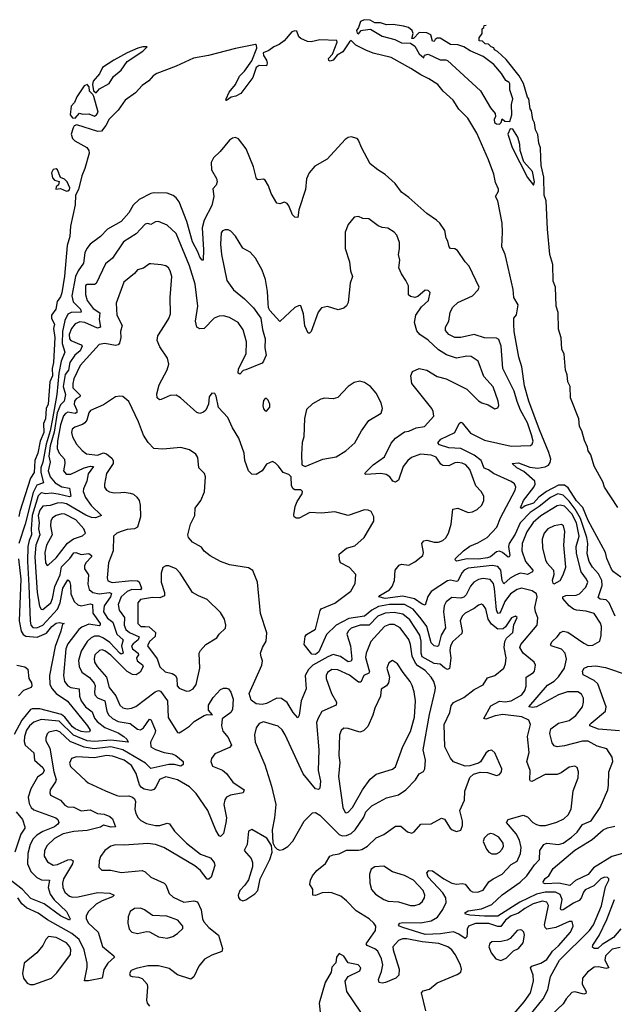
# Model space of a CAD drawing. Extents: x 1603745 to 1745082, y 385868 to 533966.
# Tile 622 of 646: x 1639420 to 1643431, y 510948 to 517588. Entities that reach past the tile are written whole.
import ezdxf

# ---------------------------------------------------------------- set-up
doc = ezdxf.new("R2010")
doc.units = 0

msp = doc.modelspace()

# ---------------------------------------------------------------- linework, layer by layer
at = {"layer": '0CON20XD'}
for points in [[(1642655, 516884), (1642667.5, 516895), (1642675, 516920), (1642693, 516903), (1642725, 516900), (1642738.8, 516945), (1642736.2, 517015), (1642745.8, 517055), (1642726.9, 517115), (1642725.7, 517155), (1642721.2, 517165), (1642698.6, 517178.6), (1642670, 517225), (1642618.5, 517285), (1642545, 517339.6), (1642458.5, 517378.5), (1642416.2, 517405), (1642375, 517417.5), (1642325, 517421.4), (1642255, 517461.9), (1642235, 517462), (1642222.5, 517455), (1642215, 517440), (1642205, 517442.5), (1642192, 517485), (1642165, 517498.8), (1642115, 517501.2), (1642075, 517460), (1642065, 517460), (1642073.3, 517495), (1642066.2, 517515), (1642041.2, 517535), (1642008.8, 517545), (1641940, 517555), (1641895, 517553.3), (1641852.8, 517567.2), (1641815, 517565.7), (1641783.5, 517583.5), (1641742.4, 517587.6), (1641719.3, 517575), (1641705.8, 517534.2), (1641692.3, 517515), (1641695, 517496.7), (1641705, 517493.3), (1641722.5, 517515), (1641735, 517517.1), (1641785, 517523.8), (1641865, 517476.7), (1641950, 517455), (1641995, 517432.5), (1642055, 517430), (1642085, 517410), (1642115, 517357.5), (1642145, 517330), (1642150.7, 517349.3), (1642174, 517356), (1642255, 517316.2), (1642295, 517317.5), (1642305, 517312.5), (1642528.8, 517108.8), (1642595, 516994), (1642626.2, 516955), (1642630, 516935), (1642620, 516915), (1642622.5, 516895), (1642635, 516884.3), (1642655, 516884)], [(1643455, 514298.6), (1643365, 514434.4), (1643352.1, 514472.1), (1643295, 514576.2), (1643272.7, 514652.7), (1643255, 514680), (1643250.4, 514705), (1643229.7, 514750.3), (1643211.8, 514815), (1643194.7, 514845), (1643190.9, 514895), (1643135, 515037.5), (1643133.2, 515113.2), (1643117.3, 515145), (1643113.5, 515193.5), (1643100.7, 515225), (1643092.9, 515332.9), (1643077.3, 515365), (1643071.9, 515441.9), (1643055, 515500), (1643052.7, 515612.7), (1643038.2, 515655), (1643033.7, 515783.7), (1643017.5, 515825), (1643016.5, 515936.5), (1642995.6, 516005), (1642978.8, 516175), (1642971.8, 516365), (1642958.2, 516405), (1642955.7, 516525.7), (1642936.9, 516605), (1642934.7, 516655), (1642933, 516723), (1642920.4, 516755), (1642914.2, 516814.2), (1642899.5, 516845), (1642893.2, 516893.2), (1642881.8, 516915), (1642872.4, 516972.4), (1642863.3, 516986.7), (1642853.1, 517053.1), (1642844.4, 517065.6), (1642817.3, 517157.3), (1642788.6, 517208.6), (1642700, 517320), (1642643.6, 517373.6), (1642623.3, 517385), (1642618.3, 517398.3), (1642600, 517405), (1642582.5, 517422.5), (1642560, 517425), (1642542.5, 517442.5), (1642520, 517445), (1642520, 517465), (1642540, 517495), (1642540, 517525), (1642550, 517535), (1642551.7, 517548.3), (1642566.7, 517551.3)], [(1643475, 513828.8), (1643425.5, 513865.5), (1643412.2, 513882.2), (1643380.6, 513955), (1643370.8, 513995), (1643255, 514210), (1643217.7, 514297.7), (1643175, 514343.2), (1643119.8, 514429.8), (1643095, 514448.2), (1643055, 514449.8), (1642973.5, 514406.5), (1642921.7, 514368.3), (1642885, 514326.4), (1642830.1, 514309.9), (1642805, 514292.1), (1642798, 514295), (1642817.2, 514345), (1642888, 514435), (1642895.9, 514455), (1642894.2, 514475), (1642821.2, 514541.2), (1642773.5, 514565), (1642742.5, 514595), (1642785, 514600.3), (1642860.5, 514570.5), (1642915, 514563.1), (1642965, 514573.1), (1642986.5, 514583.5), (1642998.9, 514601.1), (1643001.4, 514625), (1642989.7, 514669.7), (1642925, 514822.5), (1642854.2, 515015), (1642825, 515117.5), (1642805.9, 515245.9), (1642787, 515313), (1642754.2, 515485), (1642752, 515535), (1642753.8, 515575), (1642771.7, 515598.3), (1642782.5, 515665), (1642753.3, 515715), (1642748.3, 515768.3), (1642703.8, 515965), (1642693.8, 516005), (1642671.2, 516055), (1642677.1, 516155), (1642673.1, 516215), (1642646, 516365), (1642628.8, 516395), (1642648.7, 516431.3), (1642650, 516445), (1642629.8, 516489.8), (1642617.3, 516545), (1642582.7, 516642.7), (1642503.2, 516823.2), (1642443, 516923), (1642382.9, 516985), (1642344.7, 517044.7), (1642275.5, 517105), (1642239.5, 517149.5), (1642179.9, 517189.9), (1642125, 517214.7), (1642058.8, 517258.8), (1641925, 517332.5), (1641805, 517362.5), (1641755, 517381.2), (1641687.5, 517415), (1641656.2, 517446.2), (1641645, 517439.2), (1641598.3, 517371.7), (1641561.9, 517348.1), (1641535, 517315.6), (1641515, 517307.5), (1641505, 517313.3), (1641503.1, 517325), (1641528.6, 517355), (1641561.2, 517435), (1641558, 517448), (1641445, 517452.5), (1641385, 517437.5), (1641360.7, 517440.7), (1641315, 517460), (1641303, 517473), (1641290, 517510), (1641275, 517513.3), (1641255, 517505.6), (1641204.4, 517445.6), (1641170.1, 517419.9), (1641134.6, 517405), (1641100.9, 517379.1), (1641062.2, 517365), (1641064.3, 517345), (1641083.8, 517313.8), (1641088.2, 517295), (1641083.8, 517276.2), (1641035, 517277.8), (1641015, 517265.6), (1640991.9, 517198.1), (1640910.4, 517089.6), (1640878, 517072), (1640845.7, 517064.3), (1640815, 517042.5), (1640810, 517045), (1640812.5, 517055), (1640831.9, 517098.1), (1640875, 517150.8), (1640903, 517207), (1640935, 517239.6), (1640985, 517310.6), (1641020, 517395), (1641016.4, 517416.4), (1641010, 517420), (1640875.8, 517394.2), (1640694.2, 517345.8), (1640592.4, 517327.6), (1640475, 517274.3), (1640343.8, 517225), (1640320.2, 517209.8), (1640291.2, 517175), (1640245.7, 517144.3), (1640200, 517095), (1640131.8, 517045), (1640085, 516976.9), (1640022.5, 516917.5), (1640001.8, 516875), (1639971.4, 516835), (1639946.4, 516833.6), (1639805, 516878), (1639787.7, 516872.3), (1639780.8, 516859.2), (1639767.8, 516815), (1639776.5, 516786.5), (1639791.7, 516771.7), (1639873.3, 516725), (1639886.1, 516706.1), (1639888.2, 516688.2), (1639859.1, 516585), (1639838.8, 516535), (1639816.6, 516443.4), (1639795.7, 516405), (1639795, 516340), (1639761.4, 516195), (1639757.1, 516125), (1639740.8, 516065), (1639722, 515858), (1639705, 515746.7), (1639695, 515718.8), (1639672.4, 515687.6), (1639662.5, 515635), (1639634.2, 515595), (1639635, 515573.3), (1639655.3, 515535), (1639648.1, 515505), (1639657.6, 515445), (1639648.8, 515275), (1639638, 515235), (1639641, 515185), (1639623.8, 515145), (1639612.8, 514995), (1639598.1, 514965), (1639592.7, 514895), (1639580.6, 514865), (1639582.8, 514805), (1639558.8, 514745), (1639541.7, 514665), (1639521.2, 514615), (1639517.2, 514535), (1639493.2, 514495), (1639421.5, 514271.5), (1639415, 514238)], [(1639935, 517093.3), (1639957.7, 517122.3), (1640022.6, 517157.4), (1640052, 517205), (1640105, 517246.2), (1640144, 517305), (1640250, 517375), (1640280, 517405), (1640250, 517405), (1640215.5, 517395.5), (1640145.7, 517365), (1640053.8, 517315), (1639978.5, 517265), (1639957.6, 517222.4), (1639916, 517174), (1639911.2, 517151.2), (1639917, 517107), (1639935, 517093.3)], [(1639795, 516924.2), (1639823.3, 516956.7), (1639845, 516950.6), (1639885, 516952.5), (1639925, 516937.5), (1639938, 516945), (1639950, 516965), (1639920, 517070), (1639913.9, 517083.9), (1639890, 517105), (1639887.5, 517135), (1639875, 517150), (1639855, 517142.5), (1639805, 517068.1), (1639790.5, 517029.5), (1639767.5, 517005), (1639761.1, 516945), (1639775, 516926), (1639795, 516924.2)], [(1642885, 516472.5), (1642892, 516495), (1642877.7, 516565), (1642820, 516630), (1642794.6, 516705), (1642793.3, 516745), (1642778.9, 516795), (1642745, 516850), (1642728, 516852), (1642713.1, 516815), (1642741.4, 516725), (1642844.5, 516524.5), (1642885, 516472.5)], [(1643050.6, 514389.4), (1642999.4, 514365), (1642924.7, 514305.3), (1642861.9, 514265), (1642795, 514195.8), (1642761.9, 514118.1), (1642720.6, 514055), (1642716.9, 514035), (1642725.3, 513974.7), (1642721.2, 513965), (1642715, 513962.5), (1642675.8, 513995.8), (1642655, 514003.4), (1642635, 513998.4), (1642595, 513965.5), (1642575, 513957.9), (1642515, 513949.3), (1642437.3, 513952.7), (1642367, 513937), (1642358, 513945), (1642360, 513955), (1642412.9, 514005), (1642455, 514038.4), (1642510.3, 514059.7), (1642572.3, 514095), (1642637.4, 514165), (1642662.4, 514227.6), (1642761.8, 514415), (1642765.6, 514435), (1642757.3, 514457.3), (1642735, 514474.5), (1642616.5, 514526.5), (1642581.7, 514551.7), (1642552.7, 514562.7), (1642531.9, 514615), (1642485, 514651), (1642395, 514696.2), (1642315, 514700.3), (1642251.2, 514721.2), (1642240.8, 514735), (1642260.7, 514759.3), (1642355, 514804.6), (1642385, 514863.8), (1642395, 514872.5), (1642405, 514868.6), (1642459.9, 514799.9), (1642555, 514752.4), (1642735, 514711.2), (1642865, 514716), (1642875.8, 514725), (1642883.3, 514745), (1642872.9, 514787.1), (1642845, 514868.2), (1642796.7, 514955), (1642776, 515014), (1642755, 515082.7), (1642678.8, 515235), (1642666.7, 515385), (1642651.8, 515431.8), (1642635, 515440), (1642555, 515441.4), (1642485, 515463.8), (1642395, 515445.3), (1642355, 515443.8), (1642315, 515464.4), (1642291.4, 515491.4), (1642291.9, 515515), (1642315.3, 515554.7), (1642323.2, 515615), (1642340.7, 515649.3), (1642375, 515681.5), (1642472.9, 515725), (1642512.9, 515765), (1642518.1, 515785), (1642452.5, 515925), (1642423.5, 515955), (1642371.9, 516031.9), (1642355, 516042.5), (1642325.7, 516045.7), (1642317.5, 516055), (1642307.5, 516095), (1642296, 516115), (1642287.5, 516165), (1642254.4, 516215), (1642232.2, 516235), (1642165, 516281.3), (1642045, 516388.9), (1641994.5, 516425), (1641952.9, 516482.9), (1641885, 516544.5), (1641834.7, 516574.7), (1641784.7, 516614.7), (1641724.6, 516725), (1641705, 516775.8), (1641695, 516785.8), (1641655, 516796.7), (1641635, 516793.8), (1641615, 516780), (1641493.6, 516646.4), (1641410.4, 516599.6), (1641372.1, 516555), (1641355.4, 516515), (1641346.9, 516443.1), (1641303.1, 516305), (1641295, 516253.3), (1641275, 516256.2), (1641260.7, 516270.7), (1641235, 516332.5), (1641225, 516347.5), (1641205, 516356.2), (1641173.6, 516346.4), (1641155, 516351.2), (1641116.5, 516415), (1641097.4, 516467.4), (1641075.3, 516505.3), (1641063.2, 516513.2), (1641025, 516508), (1641018, 516515), (1640995.7, 516595), (1640947.3, 516717.3), (1640895, 516784), (1640875, 516792.5), (1640855, 516789.2), (1640835, 516774.3), (1640772.3, 516697.7), (1640726.9, 516655), (1640711.8, 516625), (1640714.5, 516575), (1640747.2, 516517.2), (1640751.9, 516495), (1640745, 516471.2), (1640723, 516447), (1640730, 516395), (1640716.5, 516335), (1640664.2, 516235.8), (1640649.7, 516185), (1640660.4, 516035), (1640657.5, 515965), (1640650, 515965), (1640635, 515986.2), (1640622.3, 516022.3), (1640585, 516089.6), (1640547, 516227), (1640495, 516360), (1640475, 516386.2), (1640455, 516401.2), (1640415, 516416.7), (1640325, 516420), (1640305, 516416.2), (1640225, 516376), (1640184.1, 516335.9), (1640155.4, 516285), (1640105, 516226.9), (1640012.9, 516175), (1639965, 516125.6), (1639895, 516073.1), (1639871.5, 516045), (1639860, 516015), (1639851.2, 515945), (1639813.2, 515895), (1639795.1, 515854.9), (1639772.1, 515725), (1639781.4, 515685), (1639829.5, 515635), (1639834.5, 515615.5), (1639767.6, 515612.4), (1639745, 515602.9), (1639725, 515559.2), (1639709.1, 515485), (1639707.1, 515405), (1639723.5, 515345), (1639700.1, 515285), (1639682.8, 515205), (1639670.7, 515059.3), (1639641.6, 514895), (1639626.1, 514815), (1639598.4, 514725), (1639576.3, 514603.7), (1639562.8, 514565), (1639563.2, 514535), (1639579.4, 514465), (1639535, 514448.3), (1639510.3, 514399.7), (1639456.3, 514185), (1639413.1, 514055)], [(1639735, 516432), (1639745, 516433.3), (1639755, 516440), (1639757, 516453), (1639740.8, 516495), (1639723.1, 516513.1), (1639695, 516522.5), (1639675, 516576.2), (1639665, 516581.9), (1639645, 516577.5), (1639633.8, 516555), (1639640.8, 516520.8), (1639655, 516505.4), (1639686.1, 516496.1), (1639682.5, 516475), (1639665, 516460.8), (1639662.9, 516445), (1639695, 516449.2), (1639735, 516432)], [(1642863.1, 510876.9), (1642950.9, 510985), (1642981.8, 511045), (1643000, 511135), (1643059.8, 511245), (1643264.1, 511445), (1643289.4, 511485), (1643345, 511612.5), (1643370.2, 511739.8), (1643394, 511785), (1643393.8, 511795), (1643385, 511803.8), (1643365, 511805.6), (1643339.2, 511795), (1643292.7, 511747.3), (1643235, 511720.4), (1643222.5, 511705), (1643207.1, 511662.9), (1643192.6, 511647.4), (1643155, 511630.7), (1643085, 511584.3), (1643072.3, 511582.3), (1643068.1, 511595), (1643078.6, 511655), (1643065, 511689.4), (1643034, 511704), (1642965, 511704.9), (1642905, 511691.2), (1642793.9, 511636.1), (1642645, 511542.1), (1642555, 511541.6), (1642455, 511549.6), (1642426.2, 511555), (1642422.9, 511565), (1642445, 511577.7), (1642535, 511590.9), (1642605, 511622.2), (1642674.4, 511685.6), (1642795, 511771.4), (1642840.2, 511815), (1642891.6, 511888.4), (1642926.9, 511925), (1642927.5, 511985), (1642955.8, 512025), (1642975.5, 512034.5), (1643054.7, 512025.3), (1643085, 512035.3), (1643141.1, 512075), (1643180.6, 512109.4), (1643215, 512159.5), (1643275, 512184.5), (1643336.2, 512275), (1643386.2, 512395), (1643392.3, 512425), (1643393.8, 512515), (1643420, 512585), (1643416.9, 512615), (1643380, 512670), (1643315, 512689.7), (1643255, 512722.1), (1643215, 512722.6), (1643095, 512690), (1643045, 512683.5), (1643025, 512691.4), (1643010.8, 512710.8), (1642994.6, 512775), (1643002.9, 512805), (1643055, 512844.6), (1643125, 512862.3), (1643171.2, 512895), (1643215.4, 512955), (1643223.6, 512985), (1643222.3, 513012.3), (1643208.5, 513038.5), (1643184.1, 513054.1), (1643115, 513054.8), (1643054.6, 513035), (1642905, 512954.9), (1642878.8, 512948.8), (1642854.4, 512955), (1642979.9, 513100.1), (1643025, 513128.1), (1643055, 513155.8), (1643094.8, 513215), (1643108, 513275), (1643098.2, 513315), (1643073.3, 513343.3), (1643005, 513364.6), (1642999.4, 513375), (1643010.9, 513395), (1643044.8, 513425.2), (1643066.7, 513455), (1643085, 513464.6), (1643118, 513458), (1643225, 513383.3), (1643255, 513368.6), (1643285, 513370.8), (1643332.1, 513397.9), (1643341.8, 513435), (1643344.7, 513495), (1643338.5, 513518.5), (1643293.9, 513583.9), (1643239.6, 513599.6), (1643175.5, 513605.5), (1643155, 513613.7), (1643125, 513636), (1643084.4, 513685), (1643083.1, 513695), (1643103.3, 513705), (1643172.6, 513707.4), (1643194.7, 513715.3), (1643238.2, 513761.8), (1643251.5, 513795), (1643243.9, 513815), (1643206.7, 513865), (1643175, 513988), (1643173.3, 514035), (1643193.8, 514105), (1643175, 514194.6), (1643145, 514255.6), (1643095, 514307.4), (1643066, 514314), (1643045, 514308.4), (1642935, 514241.2), (1642883.6, 514196.4), (1642840.2, 514135), (1642809.3, 514055), (1642806.5, 514005), (1642831.4, 513935), (1642880, 513875), (1642879.6, 513865), (1642845, 513846.4), (1642825, 513849.8), (1642795.3, 513854.7), (1642765, 513842.5), (1642728.8, 513821.2), (1642685, 513783.8), (1642675.2, 513805.2), (1642666, 513876), (1642645, 513900.8), (1642606.9, 513906.9), (1642445, 513888.5), (1642418.2, 513875), (1642401.5, 513858.5), (1642375, 513802.1), (1642365, 513798.4), (1642325, 513807.5), (1642305, 513802.7), (1642195, 513730.7), (1642172.2, 513697.8), (1642155, 513639.2), (1642135, 513646.2), (1642082.6, 513682.6), (1642005, 513700.6), (1641885.3, 513685.3), (1641843.3, 513695), (1641850, 513705), (1641915, 513743.3), (1641932.2, 513765), (1641947.3, 513805), (1641952.7, 513875), (1641980.4, 513909.6), (1641995, 513915.6), (1642045, 513910), (1642085, 513932.3), (1642138.5, 513975), (1642144.4, 513995.6), (1642133.1, 514055), (1642145, 514074.2), (1642165, 514078.1), (1642215, 514064.5), (1642245, 514064.4), (1642275, 514075.8), (1642295, 514094), (1642311.9, 514125), (1642330.6, 514185), (1642342, 514288), (1642375, 514292.9), (1642445, 514265.6), (1642475, 514268.6), (1642506.2, 514285), (1642537.5, 514315), (1642551.1, 514345), (1642550, 514375), (1642533.1, 514405), (1642495.6, 514445), (1642455, 514554), (1642430, 514585), (1642405, 514597.3), (1642375, 514601.4), (1642355, 514598.6), (1642315, 514580), (1642275, 514581.2), (1642261, 514591), (1642228.2, 514638.2), (1642195, 514650.6), (1642123.2, 514656.8), (1642062.7, 514635), (1642038.5, 514615), (1642006.7, 514575), (1641975, 514483.3), (1641955, 514468.5), (1641935.8, 514475), (1641916.2, 514505), (1641891.7, 514521.7), (1641855, 514526.8), (1641755, 514520.8), (1641748.8, 514525), (1641752.9, 514535), (1641803.3, 514585), (1641881, 514639), (1641925, 514731.1), (1641954.5, 514765), (1642015, 514807.7), (1642045, 514813.2), (1642095, 514835.4), (1642150, 514845), (1642212.9, 514915), (1642209.5, 514945), (1642199.2, 514965), (1642063.8, 515135), (1642058.8, 515185), (1642070, 515215), (1642115, 515236.5), (1642166.2, 515225), (1642235, 515181.4), (1642295.5, 515165.5), (1642435, 515096.2), (1642515, 515017.5), (1642537.5, 515005), (1642579.5, 514989.5), (1642625, 514963.3), (1642645, 514970), (1642651.2, 514985), (1642647.5, 515015), (1642612.4, 515112.4), (1642551.5, 515181.5), (1642512.5, 515285), (1642465, 515317.5), (1642435, 515319.4), (1642365, 515305.5), (1642298.3, 515328.3), (1642245, 515360.4), (1642175, 515427.3), (1642118.2, 515465), (1642099.1, 515489.1), (1642083.9, 515545), (1642092.7, 515595), (1642129.3, 515650.7), (1642176.7, 515695), (1642188.1, 515748.1), (1642175, 515762), (1642155, 515764.2), (1642105, 515722), (1642085, 515713.3), (1642055, 515721.2), (1642042.9, 515732.9), (1642042.3, 515792.3), (1642025, 515830), (1641994.5, 515874.5), (1641978, 515915), (1641984, 515965), (1641974.2, 516005), (1641982.5, 516042.5), (1641980.8, 516085), (1641964.2, 516135), (1641946.2, 516155), (1641902.1, 516182.1), (1641865, 516186.9), (1641837.6, 516197.6), (1641775, 516243.8), (1641735, 516248), (1641705, 516260), (1641675, 516256.7), (1641635, 516207.5), (1641616.2, 516155), (1641616.2, 516045), (1641644.1, 515954.1), (1641650, 515895), (1641664.2, 515855), (1641648.3, 515811.7), (1641635, 515680), (1641625, 515658.8), (1641605, 515642), (1641568.3, 515631.7), (1641495, 515652.5), (1641455, 515643.8), (1641432.9, 515615), (1641386, 515485), (1641375, 515473.3), (1641365, 515473.3), (1641343, 515523), (1641334.2, 515604.2), (1641315, 515657.5), (1641305, 515660), (1641275, 515646.7), (1641175, 515553.3), (1641107.7, 515627.7), (1641098.8, 515645), (1641095.8, 515675.8), (1641091.1, 515755), (1641077.7, 515835), (1641055, 515899.2), (1641009.5, 515979.5), (1640975, 516020), (1640925, 516048), (1640875, 516128.6), (1640845, 516161.9), (1640825, 516170.6), (1640805, 516170.6), (1640787, 516163), (1640779.1, 516150.9), (1640774.4, 516075), (1640781.1, 516005), (1640818, 515828), (1640861.9, 515765), (1640936, 515706), (1640996, 515645), (1641045.5, 515575.5), (1641057.9, 515497.9), (1641075.6, 515435), (1641072.2, 515375), (1641082.3, 515325), (1641065, 515284.4), (1641055, 515272.5), (1640944, 515226), (1640927.5, 515222.5), (1640905, 515197.5), (1640894.4, 515204.4), (1640895, 515233.3), (1640947.9, 515335), (1640949.6, 515415), (1640926, 515496), (1640893.8, 515545), (1640835, 515579.7), (1640795, 515589.7), (1640765, 515589.3), (1640732.2, 515575), (1640665, 515505.5), (1640634, 515504), (1640614.3, 515514.3), (1640605.3, 515555.3), (1640620.7, 515655), (1640604.1, 515805), (1640565, 515927.1), (1640475.7, 516145.7), (1640415, 516202.5), (1640355, 516227.8), (1640335, 516225.4), (1640305, 516206.9), (1640285, 516212.9), (1640265, 516208.6), (1640235, 516174.4), (1640205, 516144.5), (1640120.7, 516089.3), (1640045, 515980), (1639998.3, 515941.7), (1639935, 515808.8), (1639925, 515801.4), (1639875, 515801.5), (1639862.9, 515795), (1639862.9, 515735), (1639875.3, 515695), (1639915, 515639.7), (1639960.8, 515610.8), (1639954.8, 515565), (1639965.4, 515515), (1639945, 515507.5), (1639859.2, 515545), (1639825, 515550.8), (1639793.1, 515536.9), (1639769.8, 515505), (1639753.6, 515465), (1639755.4, 515435), (1639765, 515424.7), (1639834, 515395), (1639840.4, 515385), (1639828.2, 515355), (1639792.3, 515325), (1639758.8, 515275), (1639748.4, 515225), (1639726.8, 515195), (1639713.2, 515113.2), (1639729.2, 515059.2), (1639719.2, 515015), (1639695, 514990.6), (1639673.4, 514936.6), (1639653, 514807), (1639624.6, 514715), (1639617.3, 514645), (1639626.2, 514605), (1639612.6, 514545), (1639625.2, 514505), (1639659.8, 514465), (1639705, 514436.7), (1639755, 514428.2), (1639765.2, 514374.8), (1639755, 514370.3), (1639678.8, 514388.8), (1639635, 514393.8), (1639595, 514389.3), (1639565, 514396.1), (1639545, 514377.3), (1639503.7, 514245), (1639496.1, 514155), (1639499.3, 514115), (1639483.1, 514075), (1639475.4, 514034.6), (1639473, 513935), (1639482.3, 513772.3), (1639489.3, 513535), (1639494.8, 513504.8), (1639509, 513489), (1639535, 513486), (1639575, 513504.1), (1639675, 513613.3), (1639692.9, 513655), (1639711.1, 513755), (1639745, 513810.8), (1639755, 513800.8), (1639762.9, 513775), (1639764.3, 513715), (1639788.2, 513665), (1639811.9, 513641.9), (1639834.4, 513634.4), (1639895, 513647.5), (1639910.6, 513645), (1639912.2, 513585), (1639963.1, 513515), (1639962.2, 513505), (1639955, 513501.2), (1639885, 513510.4), (1639838.6, 513491.4), (1639819.3, 513475), (1639745, 513378.8), (1639731, 513345), (1639716, 513166), (1639722.4, 513125), (1639744.5, 513095), (1639765, 513084.7), (1639820, 513075), (1639822.5, 513025), (1639833.6, 512993.6), (1639863.2, 512953.2), (1639909.7, 512919.7), (1639925, 512878.2), (1639942.1, 512855), (1639995, 512814), (1640085, 512778), (1640122.2, 512755), (1640141.8, 512735), (1640151.2, 512715), (1640035, 512729.1), (1639925, 512720.5), (1639875, 512725.8), (1639782.1, 512762.1), (1639685, 512858.5), (1639565, 512869.3), (1639515, 512849.8), (1639485, 512826.4), (1639465, 512796.2), (1639451.5, 512755), (1639449.6, 512719.6), (1639456.3, 512696.3), (1639515, 512643.3)], [(1642439.1, 511430.9), (1642436.9, 511403.1), (1642425, 511392.2), (1642382.1, 511422.1), (1642345, 511436.8), (1642257.7, 511422.3), (1642155, 511419.9), (1642005, 511466.5), (1641982.5, 511475), (1641974, 511485), (1641984, 511495), (1642005, 511500.7), (1642125, 511496.7), (1642195, 511510.5), (1642238.5, 511535), (1642275, 511586.5), (1642296.3, 511635), (1642295.2, 511665), (1642275, 511699.7), (1642174.7, 511805), (1642165.6, 511834.4), (1642180, 511850), (1642205, 511848.9), (1642281.1, 511795), (1642335, 511765.9), (1642365, 511757.7), (1642405, 511762.5), (1642425, 511757.5), (1642457.5, 511715), (1642475, 511705.6), (1642507.5, 511705), (1642545, 511718.9), (1642585, 511772.9), (1642612.5, 511795), (1642673.1, 511825), (1642735, 511891.9), (1642775, 511914.3), (1642798.8, 511965), (1642802.9, 512005), (1642790.7, 512055), (1642768.2, 512098.2), (1642704.3, 512175), (1642715, 512194.2), (1642815, 512223.8), (1642845, 512211.8), (1642881.5, 512175), (1642905, 512160), (1642927.2, 512152.8), (1642965.3, 512154.7), (1643043.4, 512176.6), (1643091.1, 512198.9), (1643119.5, 512225), (1643140.5, 512265), (1643151.9, 512388.1), (1643186.2, 512475), (1643188.8, 512515), (1643180, 512545), (1643163.9, 512553.9), (1643125, 512546.9), (1643071.1, 512508.9), (1643045, 512498.5), (1642965, 512497.9), (1642875, 512450), (1642865, 512452.5), (1642861.4, 512461.4), (1642862, 512525), (1642840, 512585), (1642855.5, 512645), (1642846.1, 512755), (1642864.5, 512835), (1642854.1, 512864.1), (1642805.9, 512885.9), (1642677.7, 512902.3), (1642627.6, 512892.4), (1642565, 512870), (1642551.2, 512875), (1642598.3, 512961.7), (1642655, 512991.2), (1642695, 512987.7), (1642735.7, 512995), (1642806.2, 513035), (1642826.6, 513063.4), (1642836.8, 513093.2), (1642836.6, 513155), (1642885, 513184.5), (1642891.5, 513195), (1642898.1, 513235), (1642890, 513255), (1642815.4, 513315), (1642794, 513355), (1642799.2, 513375), (1642909.1, 513505), (1642915.4, 513555), (1642898.2, 513595), (1642894.1, 513625), (1642909.3, 513695), (1642906.5, 513715), (1642876.5, 513736.5), (1642805, 513754.7), (1642775, 513746), (1642730, 513715), (1642692.8, 513665), (1642665, 513598.7), (1642655, 513584.7), (1642645, 513582.3), (1642635, 513608), (1642623.1, 513753.1), (1642615, 513785.5), (1642592.8, 513812.8), (1642545, 513820), (1642515, 513813.6), (1642482.9, 513795), (1642461.4, 513768.6), (1642431.7, 513708.3), (1642416.6, 513693.4), (1642395, 513686.8), (1642335, 513691.2), (1642296.9, 513663.1), (1642283.2, 513635), (1642278.2, 513595), (1642292.3, 513487.7), (1642263.6, 513436.4), (1642244.6, 513365.4), (1642235, 513361.5), (1642215, 513366.4), (1642195.4, 513385), (1642165.1, 513495.1), (1642127.2, 513547.2), (1642073.4, 513613.4), (1642015.1, 513645.1), (1641915, 513644), (1641839.9, 513630.1), (1641795.2, 513605), (1641745.3, 513564.7), (1641639.5, 513550.5), (1641554.8, 513505.2), (1641489.1, 513440.9), (1641436.5, 513325), (1641415, 513308), (1641389.8, 513309.8), (1641339.2, 513375), (1641345, 513428.8), (1641355, 513440.8), (1641415, 513477.1), (1641445.5, 513604.5), (1641452.9, 513615), (1641545, 513654), (1641653.1, 513735), (1641681.9, 513785), (1641686.6, 513846.6), (1641643.6, 513893.6), (1641584.5, 513924.5), (1641577.1, 513945), (1641575.7, 513984.3), (1641625, 514023.1), (1641680.9, 514039.1), (1641744.3, 514095), (1641809.2, 514205), (1641808, 514235), (1641791.2, 514271.2), (1641771.2, 514281.2), (1641745, 514281.9), (1641635, 514244.5), (1641545, 514270), (1641455, 514258.9), (1641376.1, 514263.9), (1641305, 514225.8), (1641285, 514226), (1641271.2, 514235), (1641268.8, 514248.8), (1641278.5, 514305), (1641290.8, 514339.2), (1641325, 514390), (1641328, 514405), (1641315, 514418), (1641275, 514417.5), (1641263.6, 514423.6), (1641253.8, 514445), (1641250, 514505), (1641235, 514520), (1641197.5, 514535), (1641166.4, 514576.4), (1641145, 514597.5), (1641125, 514607.5), (1641085, 514590), (1641056, 514545), (1641015, 514520), (1640985, 514524), (1640963.1, 514545), (1640938.5, 514615), (1640933.8, 514665), (1640898, 514765), (1640855.7, 514835.7), (1640824.4, 514905), (1640761.7, 514971.7), (1640745, 515050), (1640735, 515067.5), (1640715, 515070), (1640696.7, 515045), (1640693.8, 514995), (1640676.2, 514955), (1640659.7, 514940.3), (1640635, 514932), (1640615, 514939.2), (1640505, 515037.7), (1640475.2, 515055.2), (1640435.8, 515054.2), (1640375, 515025.6), (1640363.3, 515025), (1640348, 515038), (1640344.6, 515065), (1640360, 515125), (1640414.6, 515225.4), (1640425.6, 515265), (1640416.3, 515306.3), (1640365, 515382.5), (1640347.9, 515425), (1640351.5, 515455), (1640396.4, 515526.4), (1640426.3, 515573.7), (1640436.9, 515605), (1640434.5, 515715), (1640445.7, 515855), (1640435.7, 515895), (1640424, 515915), (1640405, 515926.9), (1640375, 515935.6), (1640305, 515940.8), (1640295, 515940.8), (1640255, 515911.9), (1640215, 515900), (1640194.4, 515875.6), (1640121.3, 515818.7), (1640071.1, 515675), (1640075.8, 515595), (1640110.3, 515525), (1640100, 515485), (1640101.8, 515445), (1640092.9, 515407.1), (1640084.2, 515395.8), (1640065, 515391.1), (1639995, 515404.5), (1639955, 515397.5), (1639827.5, 515255), (1639785, 515165.5), (1639777.1, 515135), (1639778.3, 515105), (1639806.7, 515076.7), (1639827.1, 515055), (1639824.5, 515045), (1639800.1, 515029.9), (1639789.4, 515015), (1639788.2, 514995), (1639804.5, 514955), (1639805, 514938.6), (1639795, 514933.1), (1639745, 514940.3), (1639727.9, 514932.1), (1639715, 514915.3), (1639695.3, 514855), (1639673.9, 514745), (1639673.3, 514695), (1639685, 514664.5), (1639722, 514625), (1639724.7, 514595.3), (1639715.6, 514545), (1639733.6, 514523.6), (1639765, 514522.7), (1639855, 514566.6), (1639897.3, 514577.3), (1639918.1, 514575), (1639882.6, 514525), (1639872.5, 514475), (1639849.6, 514425), (1639848.2, 514405), (1639863.7, 514365), (1639901, 514311), (1639971.2, 514245), (1639930.9, 514229.1), (1639905, 514230.3), (1639865, 514246.5), (1639735, 514323.4), (1639705, 514330.2), (1639672.3, 514327.7), (1639625, 514310.6), (1639575, 514307.9), (1639555, 514280.7), (1639545.4, 514245), (1639551.9, 514195), (1639547.2, 514155), (1639556.7, 514115), (1639528.4, 514045), (1639521.7, 513965), (1639536.8, 513725), (1639552.8, 513632.8), (1639565, 513613.5), (1639575, 513611.2), (1639629.3, 513655), (1639641.1, 513685), (1639657.1, 513765), (1639691.8, 513845), (1639701.4, 513898.6), (1639757.8, 513955), (1639785, 513992.2), (1639798.8, 513995), (1639835, 513980.7), (1639885, 513987.6), (1639904.6, 513975), (1639904.6, 513965), (1639865, 513925.3), (1639855.8, 513905), (1639856.2, 513885), (1639884.7, 513845), (1639878.6, 513781.4), (1639887.9, 513745), (1639913.1, 513725), (1639955, 513716.2), (1640024.8, 513724.8), (1640038.7, 513718.7), (1640031.7, 513695), (1639990.2, 513635), (1639985.6, 513595), (1640011.4, 513551.4), (1640048.8, 513525), (1640075.9, 513445), (1640116.8, 513406.8), (1640105.5, 513365), (1640117.5, 513315), (1640105, 513309.7), (1640095, 513316.8), (1640027.4, 513387.4), (1639985, 513417.7), (1639955, 513431.1), (1639925, 513430), (1639901.6, 513418.4), (1639875.8, 513394.2), (1639835, 513329.5), (1639816, 513266), (1639820, 513225), (1639838.3, 513188.3), (1639890.8, 513150.8), (1639922.6, 513112.6), (1639929.8, 513095), (1639924.1, 513055), (1639927.7, 513035), (1639945.6, 513015), (1639994.1, 512994.1), (1640008, 512925), (1640019.8, 512899.8), (1640045.1, 512875.1), (1640084.6, 512854.6), (1640165, 512840.6), (1640215, 512803.8), (1640235, 512800), (1640255, 512811.8), (1640295, 512870), (1640305, 512868.1), (1640335.8, 512795), (1640331.8, 512775), (1640302.2, 512715), (1640305.3, 512685.3), (1640336.2, 512666.2), (1640395, 512647.1), (1640448.1, 512638.1), (1640473.1, 512625), (1640522, 512585), (1640522, 512565), (1640506.8, 512553.2), (1640464.2, 512564.2), (1640425, 512566.2), (1640305, 512538.9), (1640269.1, 512575), (1640115, 512663.3), (1640035, 512683.6), (1639921.6, 512671.6), (1639855, 512681.5), (1639760.9, 512720.9), (1639690.8, 512785), (1639665, 512793.5), (1639616.9, 512783.1), (1639605, 512772), (1639595.5, 512745), (1639596.5, 512725), (1639623.9, 512675), (1639649.8, 512515), (1639666, 512465), (1639661.3, 512448.7), (1639625.4, 512395), (1639622.1, 512375), (1639628.2, 512358.2), (1639695, 512325.4), (1639725, 512291.2), (1639745, 512279.3), (1639785, 512277.5), (1639835, 512252.8), (1639895, 512260.4), (1639944.7, 512234.7), (1639989.6, 512229.6), (1640027.5, 512215), (1640045, 512198), (1640066, 512145), (1640037.7, 512142.3), (1639985, 512155.2), (1639965, 512143.7), (1639875, 512119.3), (1639785, 512114), (1639712.7, 512097.3), (1639655, 512065.7), (1639605, 512019.5), (1639587.5, 511985), (1639585, 511947.5), (1639608.2, 511908.2), (1639645, 511885.3), (1639675, 511890.2), (1639745, 511922.6), (1639763.9, 511923.9), (1639780.5, 511915), (1639776.7, 511895), (1639715.8, 511795), (1639707.4, 511765), (1639710.5, 511735), (1639723.5, 511705), (1639755, 511676.5), (1639775, 511670.5), (1639815, 511672.9), (1639945, 511701.2), (1640027.7, 511697.7), (1640056.2, 511685), (1640045, 511671.9), (1639975, 511646.5), (1639935.5, 511624.5), (1639883.9, 511575), (1639868.9, 511545), (1639868.9, 511525), (1639884.6, 511495), (1639949.5, 511435), (1639977.9, 511337.9), (1640055.8, 511275), (1640059.2, 511265), (1640015.3, 511224.7), (1639987.9, 511182.1), (1639975, 511123.3), (1639884.4, 511105.6), (1639857, 511107), (1639874, 511196), (1639874, 511226), (1639854.3, 511315.7), (1639821.9, 511385), (1639772.4, 511425), (1639608.1, 511518.1), (1639545, 511562), (1639465, 511598.4), (1639435.3, 511625), (1639408, 511665)], [(1641345, 514574), (1641465, 514624.4), (1641555, 514640), (1641620.6, 514679.4), (1641680, 514735), (1641725, 514816.2), (1641775.6, 514884.4), (1641858, 514935), (1641868, 514965), (1641858.8, 515005), (1641825, 515070), (1641786.7, 515115), (1641745, 515141.2), (1641715, 515151.2), (1641675, 515141.2), (1641635, 515113.3), (1641565, 515040), (1641535, 515031.2), (1641475.9, 515035.9), (1641450.3, 515029.7), (1641395, 514996.7), (1641355, 514958.9), (1641340.9, 514899.1), (1641336.8, 514775), (1641325.7, 514735.7), (1641320, 514655), (1641323.3, 514585), (1641345, 514574)], [(1642159.5, 510905), (1642130.8, 511025), (1642140.5, 511039.5), (1642185, 511051.1), (1642236.6, 511093.4), (1642370.2, 511149.8), (1642394.4, 511165.6), (1642400.6, 511185), (1642393.3, 511215), (1642356.2, 511285), (1642333.5, 511315), (1642306.5, 511336.5), (1642247.2, 511357.2), (1642135, 511368.8), (1642030.3, 511390.3), (1642001.3, 511388.7), (1641975, 511378.2), (1641937.5, 511335), (1641938.2, 511315), (1641980, 511185), (1641977.5, 511145), (1641956.1, 511123.9), (1641886.7, 511095), (1641865, 511091.1), (1641845, 511096.2), (1641840, 511115), (1641860, 511170), (1641868.1, 511215), (1641860.7, 511255), (1641835, 511306.2), (1641815, 511322), (1641762.9, 511345), (1641757.8, 511355), (1641820.4, 511445), (1641821.1, 511475), (1641808.9, 511495), (1641776.2, 511525), (1641688.3, 511578.3), (1641625, 511646.9), (1641585, 511676.7), (1641525, 511700.6), (1641503, 511703), (1641459.7, 511700.3), (1641415, 511681.2), (1641397.5, 511685), (1641396.7, 511725), (1641376.7, 511755), (1641381.2, 511785), (1641395.8, 511814.2), (1641425, 511851.2), (1641481.7, 511898.3), (1641512.2, 511947.8), (1641533.3, 511956.7), (1641575, 511963.3), (1641625, 511987.5), (1641705, 511986.9), (1641727.2, 511992.8), (1641765, 512014.4), (1641825, 512070), (1641876.4, 512093.6), (1641955, 512149.2), (1641989.5, 512149.5), (1642035, 512112), (1642065, 512102.5), (1642079.7, 512110.3), (1642125, 512163.1), (1642195, 512165.6), (1642265, 512203.8), (1642285.7, 512195.7), (1642324, 512135), (1642336.7, 512125), (1642366.1, 512113.9), (1642395, 512123.3), (1642405.9, 512154.1), (1642405.9, 512184.1), (1642389.2, 512255), (1642419.2, 512325), (1642421.4, 512385), (1642455, 512476.7), (1642480.3, 512499.7), (1642525, 512514), (1642575, 512511.2), (1642635, 512492), (1642655, 512496.7), (1642670, 512515), (1642672, 512535), (1642625, 512643.3), (1642605, 512661.2), (1642582.9, 512657.1), (1642565, 512641.2), (1642527.8, 512582.2), (1642515, 512573.8), (1642455, 512556), (1642425, 512554), (1642345, 512584.3), (1642325, 512608), (1642286.8, 512685), (1642283.1, 512835), (1642320.4, 512915), (1642329.2, 512960.8), (1642345, 512984.2), (1642415, 513016.9), (1642485, 513070.5), (1642545, 513103.3), (1642575, 513150), (1642625.7, 513165), (1642684.7, 513215.3), (1642696.2, 513245), (1642701.3, 513285), (1642688.2, 513355), (1642691.2, 513395), (1642703.7, 513416.3), (1642745.4, 513455), (1642752.9, 513507.1), (1642776.2, 513556.2), (1642765, 513566.2), (1642736.7, 513555), (1642697.3, 513492.7), (1642679.8, 513480.2), (1642645, 513477.7), (1642601.6, 513511.6), (1642580.2, 513545), (1642562.9, 513615), (1642547.6, 513637.6), (1642535, 513645.6), (1642515, 513640.5), (1642485, 513616.8), (1642423.5, 513586.5), (1642404.3, 513565.7), (1642390.7, 513535), (1642404.7, 513465), (1642401.1, 513448.9), (1642340.4, 513395), (1642325, 513365.7), (1642320.5, 513335), (1642327.2, 513285), (1642321.4, 513225), (1642317.8, 513212.2), (1642305, 513206.9), (1642285, 513216.1), (1642255, 513242.3), (1642215, 513246.8), (1642135, 513292.2), (1642127, 513315), (1642127.5, 513397.5), (1642117.8, 513437.8), (1642050.7, 513540.7), (1642005, 513579.4), (1641945, 513590.3), (1641885, 513585.8), (1641835, 513564.8), (1641776.2, 513505), (1641715.7, 513505.7), (1641654.9, 513485.1), (1641634.7, 513465), (1641626.1, 513445), (1641651.2, 513365), (1641660.5, 513275), (1641655, 513262.9), (1641635, 513257.7), (1641583.4, 513293.4), (1641535, 513306.2), (1641498.2, 513291.8), (1641396.2, 513235), (1641366.8, 513205), (1641346.2, 513165), (1641351.9, 513075), (1641318.2, 512995), (1641305, 512897.5), (1641295, 512880), (1641265, 512915.7), (1641225, 512984.4), (1641185, 513010.6), (1641155, 513012.9), (1641085, 512976.3), (1641055, 512969.5), (1641014, 512975), (1640980, 513000), (1640968.1, 513045), (1641053.8, 513235), (1641056.7, 513265), (1641048.3, 513291.7), (1641043.6, 513316.4), (1641056.7, 513355), (1641082.3, 513397.7), (1641086.1, 513453.9), (1641044.5, 513584.5), (1641024.2, 513795), (1640992.3, 513872.3), (1640962.3, 513892.3), (1640835, 513911.9), (1640775, 513933.1), (1640705, 513971.4), (1640664.6, 514004.6), (1640645, 514030.8), (1640584.5, 514064.5), (1640557.5, 514095), (1640554.2, 514115), (1640571.9, 514185), (1640601.4, 514245), (1640603.9, 514293.9), (1640640.8, 514345), (1640666.8, 514403.2), (1640674, 514505), (1640666.8, 514526.8), (1640628.8, 514565), (1640622, 514635), (1640607.8, 514657.8), (1640565, 514687.1), (1640507.3, 514702.7), (1640385, 514690.8), (1640325, 514696.2), (1640286.6, 514736.6), (1640254.3, 514785), (1640221.1, 514875), (1640155, 515013.3), (1640115, 515046.2), (1640095, 515050), (1640065, 515043.8), (1639985, 514990), (1639897.7, 514952.3), (1639885, 514935.7), (1639872.2, 514887.8), (1639859.9, 514870.1), (1639842.3, 514857.7), (1639791.1, 514838.9), (1639774.6, 514825.4), (1639768.9, 514805), (1639775.4, 514775), (1639802.2, 514725), (1639841.8, 514681.8), (1639871.2, 514661.2), (1639945, 514651.4), (1639985, 514667.6), (1640005, 514660.5), (1640041.8, 514631.8), (1640051.1, 514615), (1640050.7, 514595), (1640005, 514528), (1639990.8, 514455), (1639992.5, 514435), (1640005, 514415.8), (1640025, 514404.4), (1640057.3, 514397.3), (1640100.9, 514399.1), (1640125, 514401.9), (1640165, 514395.6), (1640187, 514387), (1640208.8, 514368.8), (1640224.6, 514344.6), (1640232.1, 514315), (1640234.6, 514235), (1640214.4, 514165), (1640194.8, 514155.2), (1640145, 514149.5), (1640105, 514137.3), (1640075.8, 514125), (1640052.5, 514105), (1640050.9, 514005), (1640018.9, 513925), (1640009.6, 513825), (1640014.7, 513804.7), (1640043, 513793), (1640175.8, 513805.8), (1640213.9, 513803.9), (1640225.9, 513795.9), (1640242, 513755), (1640235, 513742.3), (1640176.2, 513745), (1640145, 513732.6), (1640105, 513694.7), (1640084.8, 513645), (1640090, 513605), (1640125.9, 513555.9), (1640125.5, 513505.5), (1640136.8, 513475), (1640159.6, 513455), (1640225.2, 513425), (1640219.4, 513405), (1640185, 513380), (1640174.4, 513364.4)], [(1641085, 514947.5), (1641105.9, 514974.1), (1641108, 514995), (1641095, 515022.5), (1641085, 515032.5), (1641075, 515032.5), (1641065, 515020), (1641058.8, 514985), (1641065, 514962.5), (1641075, 514950), (1641085, 514947.5)], [(1643437, 513565), (1643396.6, 513655), (1643375, 513675.7), (1643335, 513679.5), (1643321.2, 513691.2), (1643347.7, 513772.3), (1643346, 513805), (1643325, 513851), (1643283.4, 513895), (1643261.2, 513935), (1643248.4, 513985), (1643251.9, 514055), (1643246.2, 514095), (1643201.6, 514225), (1643166.8, 514286.8), (1643125, 514341.7), (1643085, 514381), (1643050.6, 514389.4)], [(1639605, 513906.2), (1639615, 513910.8), (1639665, 513959.6), (1639741.7, 514058.3), (1639783, 514087), (1639843.7, 514106.3), (1639864, 514125), (1639853.1, 514155), (1639797.5, 514215), (1639725, 514252.5), (1639705, 514255.7), (1639665, 514244.7), (1639641.8, 514228.2), (1639630.8, 514209.2), (1639627.3, 514175), (1639639.3, 514115), (1639601.6, 514045), (1639588.6, 513995), (1639593.2, 513925), (1639605, 513906.2)], [(1643025, 513784.2), (1643065.4, 513805), (1643086.5, 513845), (1643102.9, 513895), (1643089.8, 514045), (1643097.3, 514137.3), (1643088.6, 514175), (1643075, 514184.3), (1643025, 514174.5), (1642981.9, 514155), (1642956.4, 514125), (1642944.6, 514085), (1642946.4, 514025), (1642967.1, 513945), (1642976.4, 513925), (1643019.6, 513875), (1643021.8, 513845), (1643010.8, 513805), (1643015, 513787.5), (1643025, 513784.2)], [(1639411.1, 513951.1), (1639427.6, 513815), (1639415.6, 513535), (1639429.2, 513465), (1639442.7, 513442.7), (1639461.1, 513431.1), (1639536.7, 513423.3), (1639600.1, 513449.9), (1639637, 513495), (1639665, 513517.9), (1639685, 513523.3), (1639720, 513515), (1639708.3, 513511.7), (1639698.2, 513465), (1639659, 513361), (1639619.8, 513165), (1639623.5, 513105), (1639639.3, 513075), (1639665.7, 513045), (1639743.1, 512993.1), (1639876.4, 512826.4), (1639894.2, 512795.8), (1639891.2, 512785), (1639867.4, 512782.6), (1639835, 512788.8), (1639795, 512804.9), (1639775, 512820), (1639724.3, 512884.3), (1639701.9, 512901.9), (1639555, 512939.7), (1639505, 512941.4), (1639493.5, 512935), (1639433.8, 512865), (1639383.1, 512766.9)], [(1640545, 513060.8), (1640565, 513062), (1640589.2, 513075), (1640609.1, 513105), (1640634.6, 513215), (1640631.1, 513315), (1640640, 513335), (1640674.6, 513375.4), (1640749.7, 513420.3), (1640766.2, 513445), (1640807.5, 513485), (1640810.6, 513505), (1640801.4, 513545), (1640775, 513590), (1640685, 513678.8), (1640625, 513702), (1640585, 513725.7), (1640501.2, 513855), (1640475, 513883.5), (1640425, 513904.3), (1640405, 513905.8), (1640385, 513893.3), (1640374.4, 513855.6), (1640374.5, 513795), (1640397.1, 513725), (1640396.6, 513703.4), (1640365, 513689.1), (1640315, 513690.2), (1640235, 513676.8), (1640216.4, 513655), (1640216.8, 513515), (1640236.2, 513496.2), (1640265.9, 513495.9), (1640293.9, 513493.9), (1640334.8, 513454.8), (1640332.6, 513427.4), (1640294.2, 513395), (1640282.5, 513365), (1640346.7, 513276.7), (1640364.1, 513224.1), (1640400.4, 513190.4), (1640447.9, 513177.9), (1640470.9, 513165), (1640480.8, 513145), (1640481.9, 513095), (1640495, 513080.8), (1640545, 513060.8)], [(1641175, 511988.5), (1641195, 511991.2), (1641228.6, 512011.4), (1641261.9, 512048.1), (1641337.5, 512182.5), (1641395, 512238.6), (1641415, 512241.4), (1641445, 512224.2), (1641573.7, 512093.7), (1641595, 512084.2), (1641625, 512085.8), (1641655, 512099.4), (1641683.4, 512125), (1641740.3, 512209.7), (1641755, 512245.5), (1641795, 512286.7), (1641895, 512341.3), (1641975, 512361.1), (1642023.5, 512395), (1642089.3, 512460.7), (1642115, 512502.5), (1642142.7, 512517.3), (1642153.2, 512536.8), (1642157.3, 512595), (1642141.8, 512665), (1642182.9, 512902.9), (1642222.8, 513065), (1642223.8, 513085), (1642213.8, 513125), (1642195.4, 513155), (1642155, 513198.7), (1642105, 513230.2), (1642088.5, 513248.5), (1642066.8, 513295), (1642056.8, 513375), (1642045, 513407.8), (1641985, 513486.2), (1641945, 513509.3), (1641915, 513510.2), (1641880.9, 513495), (1641788.2, 513395), (1641757.8, 513315), (1641753.2, 513286.8), (1641779.6, 513190.4), (1641775, 513182.1), (1641741.8, 513165), (1641720, 513120), (1641705, 513119.5), (1641645, 513167.9), (1641565, 513204.1), (1641525, 513205.4), (1641495, 513185.6), (1641486.2, 513165), (1641487.2, 513145), (1641523.5, 513045), (1641556.8, 512985), (1641554.1, 512965.9), (1641457.7, 512922.3), (1641431.9, 512878.1), (1641422.7, 512847.3), (1641437.6, 512665), (1641431.9, 512525), (1641447.8, 512452.2), (1641444.2, 512405), (1641434.3, 512395.7), (1641415, 512401.5), (1641332, 512502), (1641210.4, 512765), (1641189.3, 512799.3), (1641163.1, 512823.1), (1641065, 512853.3), (1641035, 512840.9), (1641015, 512812), (1641003.8, 512765), (1641008.1, 512715), (1641072.4, 512562.4), (1641118.1, 512418.1), (1641147.7, 512295), (1641138.9, 512205), (1641121.6, 512125), (1641127.4, 512037.4), (1641140.3, 512010.3), (1641155.4, 511995.4), (1641175, 511988.5)], [(1640174.4, 513364.4), (1640181.6, 513345), (1640218.4, 513315), (1640220.2, 513305), (1640207.5, 513285), (1640211.5, 513265), (1640247.2, 513237.2), (1640251.7, 513225), (1640233, 513187), (1640205, 513169.7), (1640181.5, 513171.5), (1640145, 513191.4), (1640035, 513302.3), (1639995, 513331.8), (1639975, 513337.8), (1639958, 513335), (1639927.5, 513305), (1639921.1, 513278.9), (1639925.3, 513255), (1639942.7, 513225), (1640005.2, 513155.2), (1640022.9, 513085), (1640067.2, 513027.2), (1640095.4, 512965), (1640115, 512948.4), (1640145, 512941.1), (1640175, 512944.2), (1640203.5, 512956.5), (1640332.5, 513055), (1640355, 513063.9), (1640370.3, 513060.3), (1640417.6, 512995), (1640421.6, 512881.6), (1640485, 512781.2), (1640495, 512778.8), (1640518.2, 512791.8), (1640566, 512824), (1640597.5, 512855), (1640665, 512896.7), (1640685, 512902.9), (1640720, 512900), (1640692.7, 512932.7), (1640694.2, 512964.2), (1640725, 513016.2), (1640775, 513071.2), (1640795, 513080), (1640815, 513080), (1640827.5, 513075), (1640845, 513052.5), (1640860, 513005), (1640855.6, 512935), (1640844.2, 512915), (1640786.2, 512873.8), (1640780, 512825), (1640789.7, 512789.7), (1640826.7, 512746.7), (1640849.4, 512695), (1640835, 512680.5), (1640735, 512638.1), (1640714.4, 512605), (1640709.2, 512585), (1640720, 512555), (1640788, 512528), (1640815, 512504), (1640856.9, 512445), (1640934, 512395), (1640928, 512375), (1640841.9, 512358.1), (1640815.7, 512344.3), (1640802.6, 512327.4), (1640795.9, 512295), (1640815.3, 512205), (1640810.9, 512170.9), (1640795, 512100), (1640775, 512080), (1640765, 512083.3), (1640743, 512123), (1640689.4, 512255), (1640610.2, 512370.2), (1640565, 512415.3), (1640485, 512461.1), (1640405, 512482.8), (1640363.5, 512465), (1640338, 512412), (1640324, 512396), (1640305, 512389.5), (1640258.8, 512398.8), (1640240.7, 512410.7), (1640228.5, 512428.5), (1640205.8, 512505), (1640175, 512559.4), (1640125, 512593.8), (1640045, 512621.4), (1640005.5, 512625.5), (1639925, 512609.6), (1639803.1, 512616.9), (1639768.6, 512605), (1639755.6, 512575), (1639762, 512552), (1639865.8, 512455), (1639882.1, 512442.1), (1639997.7, 512387.7), (1640075, 512356.9), (1640095, 512351.2), (1640155, 512353.1), (1640180, 512345), (1640193.1, 512333.1), (1640200, 512315), (1640197.3, 512265), (1640202.7, 512235), (1640217.9, 512205), (1640236.6, 512186.6), (1640275, 512167.5), (1640335, 512153.7), (1640365, 512154.2), (1640415, 512168.8), (1640430, 512165), (1640465, 512116.5), (1640545, 512033.8), (1640640.2, 511960.2), (1640706.2, 511935), (1640731.2, 511905), (1640735.9, 511884.1), (1640711.2, 511805), (1640695, 511791.2), (1640685, 511792.5), (1640639.8, 511849.8), (1640601, 511881), (1640392.2, 512005), (1640335, 512025.7), (1640285, 512032.4), (1640125, 512021.2), (1640065, 512023.5), (1640035.5, 512014.5), (1639995, 511984.2), (1639964.6, 511945.4), (1639955.6, 511915), (1639953, 511873), (1639973.2, 511853.2), (1640035, 511852.7), (1640105, 511836.4), (1640245, 511851.5), (1640265, 511841.8), (1640305, 511804.5), (1640394.3, 511765), (1640405, 511753.8), (1640427.8, 511695), (1640455, 511670), (1640527, 511637), (1640595, 511646.2), (1640619.5, 511639.5), (1640644.2, 511585), (1640652, 511525), (1640661.2, 511505), (1640695, 511466.7), (1640760, 511415), (1640787.5, 511325), (1640782.5, 511305), (1640715, 511279.4), (1640667.4, 511252.6), (1640627.1, 511205), (1640595, 511133.3), (1640575, 511118), (1640485, 511146), (1640428.6, 511188.6), (1640355, 511206.8), (1640285, 511207.2), (1640205, 511189.1), (1640172, 511175), (1640160.8, 511155), (1640165, 511141.2), (1640177.5, 511135), (1640222.1, 511132.1), (1640245, 511122.9), (1640279.2, 511085), (1640282.9, 511062.9), (1640274.6, 510975), (1640280, 510955), (1640295.3, 510935.3)], [(1639400, 513235), (1639455, 513223.3), (1639475, 513207.5), (1639482, 513145), (1639498.8, 513115), (1639502.5, 513095), (1639496.1, 513083.9), (1639445, 513063.3), (1639411.7, 513028.3)], [(1641625, 512238.6), (1641635, 512242.9), (1641665, 512275.6), (1641732.5, 512395), (1641782.7, 512467.3), (1641825, 512501.1), (1641935, 512534.4), (1641955, 512550), (1642003.5, 512686.5), (1642055, 512787.1), (1642083.8, 512885), (1642088.6, 512995), (1642081.5, 513055), (1642067.7, 513097.7), (1642054.6, 513124.6), (1642005.6, 513185), (1641967.1, 513245), (1641935, 513266), (1641910.2, 513249.8), (1641896.7, 513215), (1641913.9, 513153.9), (1641908.5, 513115), (1641894.7, 513095.3), (1641857, 513073), (1641853.5, 513025), (1641815.5, 512944.5), (1641801.1, 512898.9), (1641767.8, 512822.2), (1641738.3, 512791.7), (1641715, 512784), (1641635, 512807.5), (1641605, 512810), (1641588.1, 512795), (1641577.5, 512765), (1641572.1, 512625), (1641578.7, 512578.7), (1641571.1, 512485), (1641600, 512275), (1641615, 512242.5), (1641625, 512238.6)], [(1643465, 512792.1), (1643325, 512804.2), (1643266.2, 512825), (1643265.7, 512835), (1643274.4, 512845), (1643370, 512925), (1643375.4, 512955), (1643318.4, 513108.4), (1643295, 513130.9), (1643220.6, 513170.6), (1643216.9, 513195), (1643228, 513215), (1643252.5, 513225), (1643305, 513230.5), (1643370.2, 513220.2), (1643525, 513168.5)], [(1639515, 512643.3), (1639519.2, 512595), (1639575.1, 512545.1), (1639583.8, 512525), (1639575.4, 512505), (1639539.9, 512480.1), (1639495, 512400), (1639476.2, 512345), (1639483.2, 512303.2), (1639497.1, 512275), (1639515, 512259.4), (1639662.9, 512205), (1639676.7, 512195), (1639683.6, 512175), (1639677.6, 512162.4), (1639653.8, 512145), (1639575, 512114), (1639535, 512089.5), (1639509.7, 512065), (1639489.3, 512025), (1639475.3, 511965.3), (1639473.4, 511895), (1639495, 511843.8), (1639535, 511802.9), (1639567.9, 511787.9), (1639621.9, 511785), (1639612.2, 511735), (1639625, 511690), (1639652.9, 511652.9), (1639736.4, 511575), (1639759.4, 511525), (1639755, 511516.2), (1639694.9, 511544.9), (1639585.4, 511625), (1639495, 511661.6), (1639436.3, 511725), (1639270.7, 511850.7)], [(1639395, 512245.3), (1639439.1, 512195), (1639454.1, 512145), (1639454, 512135), (1639426.7, 512095), (1639387, 511975)], [(1640925, 511646), (1640945, 511652), (1641005, 511692.5), (1641025, 511716.2), (1641041.9, 511795), (1641107.5, 511925), (1641122.9, 511975), (1641118.8, 512018.8), (1641087.6, 512067.6), (1640985, 512128), (1640964.2, 512115.8), (1640954.4, 512025.6), (1640933.8, 511985), (1640980.3, 511930.3), (1640989.4, 511905), (1640990.6, 511875), (1640963.4, 511786.6), (1640939.3, 511750.7), (1640904.4, 511715), (1640892.9, 511685), (1640895, 511667.5), (1640905, 511654), (1640925, 511646)], [(1642605, 511963.5), (1642635, 511963.8), (1642655, 511974.6), (1642673.6, 511995), (1642682.7, 512015), (1642681.1, 512035), (1642651.9, 512075), (1642615, 512096.4), (1642595, 512100.6), (1642577.6, 512092.4), (1642552.3, 512067.7), (1642546.7, 512045), (1642569.2, 511995), (1642585, 511974.3), (1642605, 511963.5)], [(1643485, 511965.5), (1643413.5, 511945), (1643290.6, 511869.4), (1643255, 511822.4), (1643167.7, 511782.3), (1643130.2, 511749.8), (1643056, 511764), (1642965, 511760), (1642952.5, 511765), (1642950.8, 511775), (1642965, 511796.2), (1642988, 511815), (1643018.6, 511865), (1643165, 511987.3), (1643281.2, 512058.8), (1643355, 512125.2), (1643385, 512139), (1643435, 512148.4)], [(1642085, 511613.8), (1642115, 511622.7), (1642135, 511639.4), (1642150.9, 511665), (1642153.1, 511685), (1642142.3, 511715), (1642076.5, 511785), (1642015, 511817.3), (1641935, 511841.5), (1641875, 511879.4), (1641814.5, 511875.5), (1641789.7, 511860.3), (1641778.6, 511825), (1641780.5, 511765), (1641791.7, 511721.7), (1641820.6, 511690.6), (1641875, 511654.5), (1641905, 511643.5), (1641975, 511639.5), (1642055, 511615.5), (1642085, 511613.8)], [(1642727.5, 510855), (1642822.5, 510965), (1642864.4, 511025.6), (1642885.4, 511105), (1642883.1, 511145), (1642864.8, 511195.2), (1642874, 511206), (1642935, 511224.8), (1642975, 511250.4), (1643012.8, 511307.2), (1643055, 511342.5), (1643135.9, 511435), (1643153.8, 511475), (1643146, 511506), (1643125, 511507.5), (1643035, 511466.7), (1642975, 511455.3), (1642963.6, 511465), (1642960.2, 511485), (1642986.6, 511615), (1642975.9, 511635.9), (1642945, 511644.3), (1642883.9, 511625), (1642826.2, 511593.8), (1642785, 511563), (1642735, 511544.4), (1642697.1, 511515), (1642665, 511472.9), (1642645, 511472.4), (1642585, 511492.3), (1642495, 511494), (1642447.3, 511475), (1642439.1, 511455), (1642439.1, 511430.9)], [(1643475, 511457.7), (1643425, 511398), (1643349.1, 511350.9), (1643320, 511325), (1643295, 511324), (1643284.4, 511334.4), (1643285, 511346.2), (1643328.7, 511411.3), (1643381.1, 511518.9), (1643431.4, 511655)], [(1640415, 511394.4), (1640453.8, 511405), (1640485, 511426), (1640519.7, 511460.3), (1640519.2, 511475), (1640487.5, 511515), (1640412.3, 511542.3), (1640315, 511546.8), (1640261.1, 511585), (1640235, 511596.5), (1640194.7, 511595.3), (1640165.7, 511575), (1640152.1, 511537.9), (1640148.6, 511495), (1640158.6, 511455), (1640175.5, 511435.5), (1640215, 511425.6), (1640275, 511438.9), (1640295, 511437.8), (1640355, 511403.6), (1640415, 511394.4)], [(1642665, 511244.5), (1642701.4, 511258.6), (1642751.2, 511308.8), (1642783.8, 511325), (1642816.6, 511363.4), (1642824.2, 511415), (1642819.2, 511435), (1642807.6, 511447.6), (1642795, 511451.4), (1642775, 511445.6), (1642727.1, 511392.9), (1642708.9, 511381.1), (1642668.2, 511371.8), (1642605, 511370), (1642590.8, 511359.2), (1642584.6, 511335), (1642598.9, 511295), (1642632.5, 511255), (1642665, 511244.5)], [(1639491.3, 511081.3), (1639515, 511081.4), (1639635, 511124.4), (1639670.5, 511159.5), (1639763.1, 511285), (1639764.7, 511314.7), (1639758.4, 511335), (1639735, 511362.3), (1639665, 511398.9), (1639615, 511404.3), (1639595, 511386.2), (1639575.7, 511345), (1639535.5, 511295), (1639450, 511225), (1639438.6, 511155), (1639444.5, 511124.5), (1639470.3, 511090.3), (1639491.3, 511081.3)], [(1643469.8, 511330.2), (1643415, 511320), (1643372.2, 511275), (1643367, 511245), (1643393.1, 511195), (1643375, 511188.8), (1643325, 511199.8), (1643295, 511197.5), (1643250.8, 511165), (1643216.4, 511125), (1643214.8, 511085), (1643240, 511035), (1643239.4, 511020.6), (1643225, 511016.2), (1643165, 511032.9), (1643145, 511027.5), (1643104.7, 510985.3), (1643085, 510951.1), (1643005, 510875.2)], [(1641535, 510748.5), (1641565, 510754.4), (1641697.1, 510845), (1641718.6, 510875), (1641721.4, 510895), (1641626.7, 511035), (1641614, 511105), (1641635, 511136.7), (1641715, 511174), (1641721.2, 511195), (1641703.9, 511213.9), (1641635, 511228.8), (1641605, 511272.5), (1641575, 511290), (1641556.7, 511265), (1641551.7, 511228.3), (1641525, 511197.5), (1641520, 511165), (1641480.8, 511095), (1641439.7, 510955), (1641448.8, 510875), (1641481.6, 510791.6), (1641515, 510753.3), (1641535, 510748.5)]]:
    msp.add_lwpolyline(points, dxfattribs=at)

doc.saveas('drawing.dxf')
